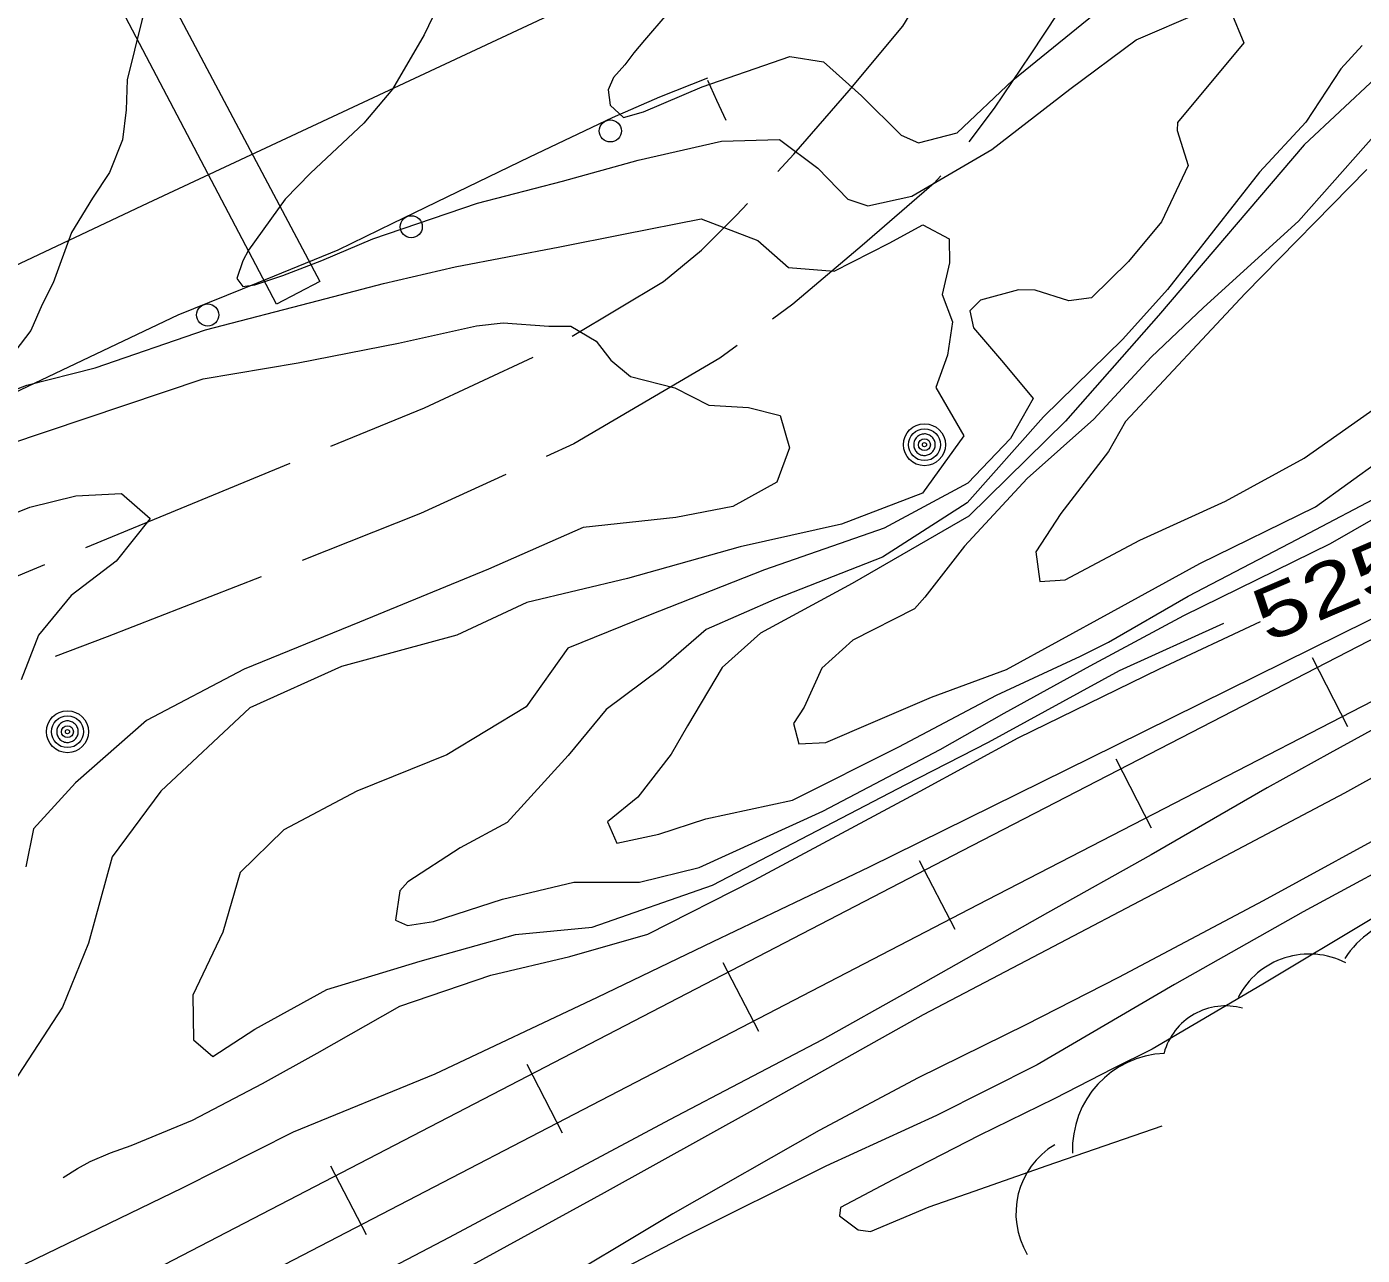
# Model space of a CAD drawing. Extents: x 2361284 to 2366480, y 6976556 to 6985346.
# Drawn here: x 2363734.5 to 2363855.4, y 6978452.5 to 6978563.7 of the extents above; entities that cross this region are included whole.
import ezdxf
from ezdxf.enums import TextEntityAlignment as Align

# ---------------------------------------------------------------- set-up
doc = ezdxf.new("R2010")
doc.units = 0
doc.header["$LTSCALE"] = 1.9
for name, color, linetype, lineweight in [('10', 7, 'Continuous', 13), ('12', 7, 'Continuous', 13), ('13', 7, 'Continuous', 13), ('15', 7, 'Continuous', 13), ('16', 7, 'Continuous', 13), ('17', 7, 'Continuous', 13), ('22', 7, 'Continuous', 13), ('29', 7, 'Continuous', 13), ('3', 7, 'Continuous', 13), ('4', 7, 'Continuous', 13), ('5', 7, 'Continuous', 13)]:
    doc.layers.add(name, color=color, linetype=linetype, lineweight=lineweight)

msp = doc.modelspace()

# ---------------------------------------------------------------- linework, layer by layer
at = {"layer": '10'}
msp.add_lwpolyline([(2363724.56, 6978600.493), (2363728.231, 6978602.487), (2363761.061, 6978540.617), (2363757.15, 6978538.549)], close=True, dxfattribs=at)
at = {"layer": '12'}
for points in [[(2363743.7, 6978603.684), (2363744.542, 6978601.373), (2363745.482, 6978598.212), (2363746.163, 6978595.038), (2363746.767, 6978591.464), (2363747.2, 6978587.928), (2363747.667, 6978583.031), (2363747.294, 6978578.097), (2363746.971, 6978574.195), (2363746.222, 6978568.788), (2363744.965, 6978564.205), (2363743.636, 6978558.841), (2363743.552, 6978556.131), (2363743.197, 6978553.437), (2363742.035, 6978550.476), (2363740.497, 6978548.151), (2363738.588, 6978545.034), (2363736.921, 6978540.478), (2363735.95, 6978538.517), (2363734.922, 6978536.178), (2363732.996, 6978533.639)], [(2363973.086, 6978561.293), (2363971.165, 6978560.375), (2363968.328, 6978558.978), (2363960.139, 6978554.59), (2363954.696, 6978551.708), (2363947.939, 6978548.193), (2363937.144, 6978542.252), (2363926.053, 6978536.125), (2363918.562, 6978531.903), (2363908.628, 6978525.979), (2363896.328, 6978518.552), (2363883.593, 6978511.6), (2363869.464, 6978503.025), (2363853.755, 6978494.325), (2363837.019, 6978485.496), (2363826.789, 6978480.119), (2363815.635, 6978474.272), (2363800.544, 6978465.817), (2363786.786, 6978458.187), (2363774.828, 6978451.633)], [(2363855.779, 6978550.747), (2363844.766, 6978539.512), (2363833.955, 6978527.959), (2363832.401, 6978525.224), (2363828.104, 6978519.613), (2363825.826, 6978516.151), (2363826.202, 6978513.474), (2363828.471, 6978513.636), (2363835.238, 6978517.211), (2363842.985, 6978520.724), (2363850.118, 6978524.642), (2363859.476, 6978531.242)], [(2363730.922, 6978529.859), (2363734.559, 6978531.244), (2363740.723, 6978532.813), (2363750.702, 6978536.248), (2363760.927, 6978538.905), (2363766.803, 6978540.432), (2363773.309, 6978541.944), (2363782.772, 6978543.734), (2363788.532, 6978544.889), (2363795.539, 6978546.265), (2363800.678, 6978544.314), (2363803.441, 6978541.87), (2363807.574, 6978541.55), (2363812.571, 6978544.077), (2363815.596, 6978545.736), (2363817.978, 6978544.469), (2363818.019, 6978542.289), (2363817.346, 6978539.421), (2363818.279, 6978536.97), (2363817.848, 6978533.956), (2363816.786, 6978531.016), (2363819.307, 6978526.639), (2363815.566, 6978521.474), (2363808.252, 6978518.645), (2363799.071, 6978516.607), (2363788.878, 6978513.73), (2363779.768, 6978511.563), (2363773.446, 6978508.633), (2363763.012, 6978505.773), (2363754.717, 6978502.044), (2363746.669, 6978494.516), (2363742.274, 6978488.575), (2363740.118, 6978480.745), (2363737.784, 6978474.982), (2363732.461, 6978466.83)], [(2363744.002, 6978462.45), (2363749.552, 6978464.752), (2363755.86, 6978468.073), (2363760.825, 6978470.82), (2363768.304, 6978475.072), (2363776.528, 6978477.871), (2363783.663, 6978479.538), (2363790.725, 6978481.576), (2363800.338, 6978486.467), (2363815.373, 6978494.5), (2363824.226, 6978499.345), (2363837.029, 6978505.577), (2363846.168, 6978509.854)]]:
    msp.add_lwpolyline(points, dxfattribs=at)
at = {"layer": '13'}
for points in [[(2363772.794, 6978567.72), (2363770.509, 6978562.918), (2363767.645, 6978558.02), (2363765.025, 6978554.925), (2363760.198, 6978550.409), (2363757.93, 6978548.047), (2363754.604, 6978543.456), (2363754.083, 6978542.481), (2363753.548, 6978540.866), (2363754.105, 6978540.171), (2363755.184, 6978540.301), (2363757.716, 6978541.156), (2363761.243, 6978542.519), (2363765.845, 6978544.453), (2363775.334, 6978547.702), (2363783.006, 6978549.695), (2363789.868, 6978551.591), (2363797.402, 6978553.312), (2363802.631, 6978553.452), (2363806.096, 6978550.865), (2363808.813, 6978548.041), (2363810.643, 6978547.44), (2363814.601, 6978548.316), (2363821.841, 6978552.555), (2363828.899, 6978558.002), (2363834.917, 6978562.471), (2363840.654, 6978564.945)], [(2363843.473, 6978565.042), (2363844.64, 6978562.203), (2363838.659, 6978555.005), (2363838.606, 6978554.264), (2363839.596, 6978551.093), (2363837.184, 6978546.001), (2363834.227, 6978542.413), (2363830.878, 6978539.14), (2363828.802, 6978538.845), (2363825.756, 6978539.811), (2363824.261, 6978539.858), (2363820.813, 6978538.923), (2363819.85, 6978537.945), (2363820.199, 6978536.404), (2363822.915, 6978533.264), (2363825.585, 6978530.029), (2363823.539, 6978526.41), (2363819.688, 6978522.363), (2363812.115, 6978518.302), (2363801.281, 6978514.538), (2363790.8, 6978510.408), (2363783.487, 6978507.428), (2363779.708, 6978502.122), (2363772.539, 6978497.794), (2363764.409, 6978494.505), (2363757.792, 6978491.012), (2363753.839, 6978487.155), (2363752.27, 6978481.74), (2363749.574, 6978476.064), (2363749.643, 6978472.014), (2363751.367, 6978470.52), (2363755.184, 6978472.986), (2363761.68, 6978476.559), (2363770.146, 6978479.13), (2363778.743, 6978481.532), (2363785.687, 6978482.208), (2363796.582, 6978486.002), (2363814.077, 6978495.117), (2363821.541, 6978498.929), (2363833.389, 6978505.412), (2363842.85, 6978509.703)], [(2363792.444, 6978564.777), (2363790.416, 6978562.427), (2363789.465, 6978561.307), (2363788.636, 6978560.199), (2363787.627, 6978559.05), (2363787.147, 6978557.935), (2363787.31, 6978556.567), (2363788.521, 6978555.438), (2363790.336, 6978555.955), (2363795.635, 6978558.206), (2363803.569, 6978560.961), (2363806.614, 6978560.47), (2363810.064, 6978557.403), (2363813.639, 6978553.847), (2363815.225, 6978553.166), (2363818.707, 6978554.065), (2363823.761, 6978558.813), (2363831.114, 6978564.804)], [(2363855.362, 6978561.945), (2363853.432, 6978559.835), (2363850.249, 6978555.035), (2363846.062, 6978550.505), (2363837.742, 6978539.896), (2363833.694, 6978535.387), (2363826.53, 6978528.358), (2363819.625, 6978520.602), (2363811.96, 6978515.669), (2363802.336, 6978511.907), (2363795.992, 6978509.117), (2363791.946, 6978505.588), (2363786.96, 6978501.901), (2363783.51, 6978497.748), (2363778.017, 6978491.664), (2363773.739, 6978489.395), (2363769.028, 6978486.32), (2363768.285, 6978485.493), (2363767.91, 6978482.829), (2363768.975, 6978482.359), (2363771.332, 6978482.731), (2363777.583, 6978484.731), (2363784.029, 6978486.282), (2363789.989, 6978486.289), (2363795.358, 6978487.6), (2363806.549, 6978492.686), (2363817.187, 6978498.288), (2363822.976, 6978501.573), (2363830.735, 6978505.837), (2363839.213, 6978510.408), (2363852.48, 6978516.914), (2363862.318, 6978522.548)], [(2363859.793, 6978562.017), (2363850.109, 6978552.964), (2363836.925, 6978537.547), (2363828.524, 6978527.987), (2363819.757, 6978519.373), (2363809.223, 6978513.303), (2363800.925, 6978508.796), (2363797.465, 6978505.681), (2363794.316, 6978500.431), (2363792.83, 6978497.856), (2363789.836, 6978493.977), (2363787.087, 6978491.721), (2363787.925, 6978489.809), (2363791.739, 6978490.616), (2363795.965, 6978491.995), (2363803.829, 6978493.7), (2363813.445, 6978498.512), (2363822.261, 6978503.187), (2363829.876, 6978506.719), (2363832.394, 6978507.993), (2363839.606, 6978512.142), (2363848.801, 6978516.939), (2363858.662, 6978522.113)], [(2363858.737, 6978556.366), (2363849.594, 6978546.069), (2363840.988, 6978538.246), (2363836.271, 6978533.751), (2363831.073, 6978528.141), (2363825.033, 6978522.794), (2363819.362, 6978516.66), (2363815.796, 6978512.055), (2363814.866, 6978510.987), (2363809.282, 6978508.153), (2363806.476, 6978505.637), (2363804.869, 6978502.091), (2363803.893, 6978500.642), (2363804.391, 6978498.776), (2363806.839, 6978498.92), (2363811.102, 6978500.74), (2363816.402, 6978503.001), (2363823.179, 6978505.505), (2363832.629, 6978510.705), (2363840.658, 6978515.092), (2363851.13, 6978520.232), (2363862.84, 6978528.683)], [(2363938.326, 6978540.023), (2363935.592, 6978538.306), (2363930.015, 6978534.852), (2363924.89, 6978531.204), (2363917.93, 6978526.867), (2363910.544, 6978522.157), (2363902.893, 6978518.095), (2363892.432, 6978511.734), (2363880.36, 6978504.549), (2363870.965, 6978498.789), (2363859.74, 6978491.881), (2363846.399, 6978484.575), (2363833.293, 6978477.66), (2363824.923, 6978473.38), (2363815.189, 6978468.587), (2363806.223, 6978463.801), (2363792.995, 6978456.276), (2363780.704, 6978448.928), (2363770.41, 6978442.94), (2363755.62, 6978435.549), (2363749.887, 6978432.635), (2363737.5, 6978425.986), (2363727.969, 6978420.785)], [(2363943.016, 6978538.986), (2363940.129, 6978537.569), (2363935.84, 6978535.338), (2363929.377, 6978531.496), (2363923.236, 6978527.278), (2363916.253, 6978523.331), (2363906.377, 6978517.788), (2363898.713, 6978512.774), (2363891.669, 6978507.847), (2363884.942, 6978503.362), (2363874.393, 6978496.882), (2363861.49, 6978489.809), (2363850.008, 6978483.589), (2363838.37, 6978477.018), (2363825.948, 6978469.759), (2363816.852, 6978465.172), (2363806.834, 6978460.588), (2363794.135, 6978454.247), (2363784.849, 6978449.407)], [(2363732.84, 6978525.877), (2363750.494, 6978531.815), (2363759.091, 6978533.237), (2363768.173, 6978535.024), (2363775.24, 6978536.591), (2363777.647, 6978536.864), (2363781.76, 6978536.573), (2363783.771, 6978536.562), (2363786.044, 6978535.204), (2363787.37, 6978533.496), (2363789.164, 6978532.003), (2363793.185, 6978530.991), (2363796.239, 6978529.41), (2363799.841, 6978529.205), (2363802.688, 6978528.492), (2363803.546, 6978525.56), (2363802.386, 6978522.448), (2363798.416, 6978520.261), (2363793.256, 6978519.261), (2363784.864, 6978518.343), (2363776.309, 6978514.59), (2363764.634, 6978509.799), (2363754.224, 6978505.55), (2363745.377, 6978500.905), (2363738.941, 6978495.274), (2363735.15, 6978491.107), (2363734.473, 6978487.651)], [(2363725.08, 6978516.303), (2363734.824, 6978520.196), (2363738.984, 6978521.236), (2363743.122, 6978521.425), (2363745.713, 6978519.169), (2363742.62, 6978515.32), (2363738.55, 6978512.211), (2363735.594, 6978508.633), (2363734.052, 6978504.578)], [(2363717.381, 6978443.516), (2363748.62, 6978458.614), (2363758.682, 6978463.699), (2363771.503, 6978468.931), (2363786.168, 6978475.862), (2363796.63, 6978480.922), (2363810.777, 6978487.667), (2363833.093, 6978498.669), (2363858.436, 6978511.171)], [(2363862.219, 6978503.526), (2363861.005, 6978502.855), (2363857.754, 6978500.884), (2363852.421, 6978497.953), (2363846.761, 6978494.808), (2363836.258, 6978488.749), (2363826.877, 6978483.5), (2363814.235, 6978476.369), (2363806.495, 6978472.014), (2363792.684, 6978464.783), (2363772.744, 6978454.123), (2363756.802, 6978445.781), (2363745.079, 6978439.669), (2363728.597, 6978430.493)], [(2363856.522, 6978483.141), (2363846.36, 6978477.054), (2363836.356, 6978471.178), (2363832.831, 6978469.424), (2363827.477, 6978466.673), (2363820.689, 6978463.369), (2363812.897, 6978459.345), (2363808.16, 6978456.84), (2363808.077, 6978456.1), (2363809.769, 6978454.816), (2363810.86, 6978454.676), (2363816.18, 6978456.897), (2363820.257, 6978458.325), (2363826.854, 6978460.658), (2363837.262, 6978464.236)]]:
    msp.add_lwpolyline(points, dxfattribs=at)
at = {"layer": '15'}
for points in [[(2363831.027, 6978569.784), (2363829.095, 6978566.835), (2363825.309, 6978561.108), (2363822.056, 6978556.287), (2363819.774, 6978553.255)], [(2363802.478, 6978550.571), (2363803.943, 6978552.135), (2363808.949, 6978557.882), (2363813.805, 6978563.7), (2363815.173, 6978565.973)], [(2363817.224, 6978550.181), (2363816.62, 6978549.515), (2363810.132, 6978543.864), (2363803.842, 6978538.573), (2363802.015, 6978537.216)], [(2363783.869, 6978535.673), (2363792.133, 6978540.613), (2363795.576, 6978543.456), (2363798.746, 6978546.606), (2363799.736, 6978547.654)], [(2363798.808, 6978534.825), (2363797.249, 6978533.66), (2363784.042, 6978525.924), (2363781.542, 6978524.79)], [(2363762.063, 6978525.705), (2363770.54, 6978529.196), (2363780.367, 6978533.75)], [(2363739.878, 6978516.544), (2363751.434, 6978521.324), (2363758.367, 6978524.18)], [(2363777.898, 6978523.136), (2363770.151, 6978519.622), (2363759.471, 6978515.38)], [(2363717.755, 6978507.233), (2363732.348, 6978513.422), (2363736.183, 6978515.009)], [(2363755.755, 6978513.905), (2363741.805, 6978508.462), (2363737.103, 6978506.677)]]:
    msp.add_lwpolyline(points, dxfattribs=at)
at = {"layer": '16'}
for centre, radius, start, end in [((2363861.029, 6978474.63), 8.675, 56.77374, 146.77374), ((2363850.571, 6978472.545), 7.233, 62.81554, 152.81554), ((2363843.001, 6978469.305), 5.78, 74.64204, 164.64204), ((2363837.816, 6978462.117), 8.675, 92.30016, 182.30016), ((2363831.26, 6978456.32), 7.233, 120.96077, 210.96077)]:
    msp.add_arc(centre, radius, start, end, dxfattribs=at)
at = {"layer": '17'}
msp.add_lwpolyline([(2363796.118, 6978559.01), (2363791.785, 6978557.289), (2363787.511, 6978555.418), (2363780.015, 6978551.847), (2363772.539, 6978548.246), (2363767.621, 6978545.84), (2363762.694, 6978543.433), (2363755.462, 6978540.484), (2363748.209, 6978537.574), (2363730.867, 6978529.339), (2363713.656, 6978520.825), (2363700.827, 6978514.332), (2363688.019, 6978507.78), (2363671.748, 6978499.365), (2363655.477, 6978490.939), (2363647.934, 6978487.048), (2363640.391, 6978483.156), (2363633.992, 6978479.735), (2363627.646, 6978476.205)], dxfattribs=at)
for centre in [(2363787.334, 6978554.227), (2363769.323, 6978545.557), (2363750.913, 6978537.582)]:
    msp.add_circle(centre, 1, dxfattribs=at)
at = {"layer": '22'}
msp.add_lwpolyline([(2363737.831, 6978459.562), (2363739.123, 6978460.374), (2363740.276, 6978461.015), (2363742.109, 6978461.793), (2363744.002, 6978462.45)], dxfattribs=at)
at = {"layer": '29'}
for p, q in [((2363850.83, 6978506.588), (2363854.038, 6978500.369)), ((2363833.055, 6978497.419), (2363836.265, 6978491.198)), ((2363815.282, 6978488.229), (2363818.502, 6978482.02)), ((2363797.528, 6978479.02), (2363800.747, 6978472.81)), ((2363779.775, 6978469.81), (2363782.994, 6978463.6)), ((2363762.022, 6978460.612), (2363765.241, 6978454.392))]:
    msp.add_line(p, q, dxfattribs=at)
for points in [[(2363150.243, 6978141.478), (2363215.533, 6978175.42), (2363280.814, 6978209.362), (2363364.405, 6978252.83), (2363447.987, 6978296.307), (2363639.63, 6978395.934), (2363729.372, 6978442.55), (2363819.144, 6978489.116), (2363872.903, 6978516.859), (2363926.724, 6978544.483)], [(2363152.546, 6978137.038), (2363217.836, 6978170.982), (2363283.117, 6978204.924), (2363366.708, 6978248.391), (2363450.289, 6978291.867), (2363546.11, 6978341.683), (2363641.932, 6978391.496), (2363731.674, 6978438.111), (2363821.437, 6978484.668), (2363875.185, 6978512.41), (2363929.006, 6978540.034)]]:
    msp.add_lwpolyline(points, dxfattribs=at)
at = {"layer": '3'}
msp.add_lwpolyline([(2363938.462, 6978638.188), (2363842.885, 6978593.258), (2363745.482, 6978547.689), (2363698.71, 6978525.581), (2363675.402, 6978514.362), (2363652.17, 6978502.987), (2363640.587, 6978497.229), (2363599.569, 6978476.516), (2363572.307, 6978462.546), (2363517.928, 6978434.329), (2363417.601, 6978381.942), (2363311.373, 6978326.429), (2363206.577, 6978271.789), (2363109.125, 6978220.97)], dxfattribs=at)
for radius in [4537.104, 4538.064]:
    msp.add_arc((2361121.949, 6982307.802), radius, 304.07791, 305.92417, dxfattribs=at)
at = {"layer": '4'}
for centre, radius in [((2363815.755, 6978525.846), 1.9), ((2363815.755, 6978525.846), 1.442), ((2363815.755, 6978525.846), 0.539), ((2363815.755, 6978525.846), 0.192), ((2363738.227, 6978499.887), 1.9), ((2363738.227, 6978499.887), 1.442), ((2363738.227, 6978499.887), 0.539), ((2363738.227, 6978499.887), 0.192)]:
    msp.add_circle(centre, radius, dxfattribs=at)
for centre, start, end in [((2363815.755, 6978525.846), 140.96646, 152.21649), ((2363815.755, 6978525.846), 129.71376, 140.96379), ((2363815.755, 6978525.846), 118.46406, 129.71409), ((2363815.755, 6978525.846), 107.21593, 118.46597), ((2363815.755, 6978525.846), 95.96582, 107.21585), ((2363815.755, 6978525.846), 84.71553, 95.96557), ((2363815.755, 6978525.846), 73.46552, 84.71555), ((2363815.755, 6978525.846), 62.21535, 73.46538), ((2363815.755, 6978525.846), 50.96397, 62.214), ((2363815.755, 6978525.846), 39.71588, 50.96591), ((2363815.755, 6978525.846), 28.46656, 39.7166), ((2363815.755, 6978525.846), 174.71552, 185.96556), ((2363815.755, 6978525.846), 163.46611, 174.71615), ((2363815.755, 6978525.846), 185.96287, 197.21291), ((2363815.755, 6978525.846), 152.21535, 163.46538), ((2363815.755, 6978525.846), 197.21479, 208.46483), ((2363815.755, 6978525.846), 208.46822, 219.71826), ((2363815.755, 6978525.846), 219.71376, 230.96379), ((2363815.755, 6978525.846), 309.71589, 320.96592), ((2363815.755, 6978525.846), 320.96646, 332.21649), ((2363815.755, 6978525.846), 17.21479, 28.46483), ((2363815.755, 6978525.846), 332.21419, 343.46422), ((2363815.755, 6978525.846), 5.96345, 17.21348), ((2363815.755, 6978525.846), 343.46611, 354.71615), ((2363815.755, 6978525.846), 354.71553, 5.96557), ((2363815.755, 6978525.846), 230.96397, 242.214), ((2363815.755, 6978525.846), 242.21812, 253.46815), ((2363815.755, 6978525.846), 253.46258, 264.71261), ((2363815.755, 6978525.846), 264.71553, 275.96557), ((2363815.755, 6978525.846), 275.96582, 287.21585), ((2363815.755, 6978525.846), 287.21593, 298.46597), ((2363815.755, 6978525.846), 298.46406, 309.71409), ((2363738.227, 6978499.887), 174.71552, 185.96556), ((2363738.227, 6978499.887), 163.46611, 174.71615), ((2363738.227, 6978499.887), 185.96287, 197.21291), ((2363738.227, 6978499.887), 152.21535, 163.46538), ((2363738.227, 6978499.887), 140.96646, 152.21649), ((2363738.227, 6978499.887), 129.71376, 140.96379), ((2363738.227, 6978499.887), 118.46406, 129.71409), ((2363738.227, 6978499.887), 107.21593, 118.46597), ((2363738.227, 6978499.887), 95.96582, 107.21585), ((2363738.227, 6978499.887), 84.71553, 95.96557), ((2363738.227, 6978499.887), 73.46552, 84.71555), ((2363738.227, 6978499.887), 62.21535, 73.46538), ((2363738.227, 6978499.887), 50.96397, 62.214), ((2363738.227, 6978499.887), 39.71588, 50.96591), ((2363738.227, 6978499.887), 28.46656, 39.7166), ((2363738.227, 6978499.887), 17.21479, 28.46483), ((2363738.227, 6978499.887), 5.96345, 17.21348), ((2363738.227, 6978499.887), 343.46611, 354.71615), ((2363738.227, 6978499.887), 354.71553, 5.96557), ((2363738.227, 6978499.887), 197.21479, 208.46483), ((2363738.227, 6978499.887), 208.46822, 219.71826), ((2363738.227, 6978499.887), 219.71376, 230.96379), ((2363738.227, 6978499.887), 230.96397, 242.214), ((2363738.227, 6978499.887), 242.21812, 253.46815), ((2363738.227, 6978499.887), 253.46258, 264.71261), ((2363738.227, 6978499.887), 264.71553, 275.96557), ((2363738.227, 6978499.887), 275.96582, 287.21585), ((2363738.227, 6978499.887), 287.21593, 298.46597), ((2363738.227, 6978499.887), 298.46406, 309.71409), ((2363738.227, 6978499.887), 309.71589, 320.96592), ((2363738.227, 6978499.887), 320.96646, 332.21649), ((2363738.227, 6978499.887), 332.21419, 343.46422)]:
    msp.add_arc(centre, 0.973, start, end, dxfattribs=at)
at = {"layer": '5'}
msp.add_lwpolyline([(2363796.118, 6978558.811), (2363796.954, 6978557.005), (2363797.794, 6978555.19)], dxfattribs=at)

# ---------------------------------------------------------------- texts
at = {"layer": '12', "width": 1.35}
msp.add_text(' 525 ', height=4.8, rotation=23.116, dxfattribs=at).set_placement((2363853.419, 6978510.712), align=Align.CENTER)

doc.saveas('drawing.dxf')
